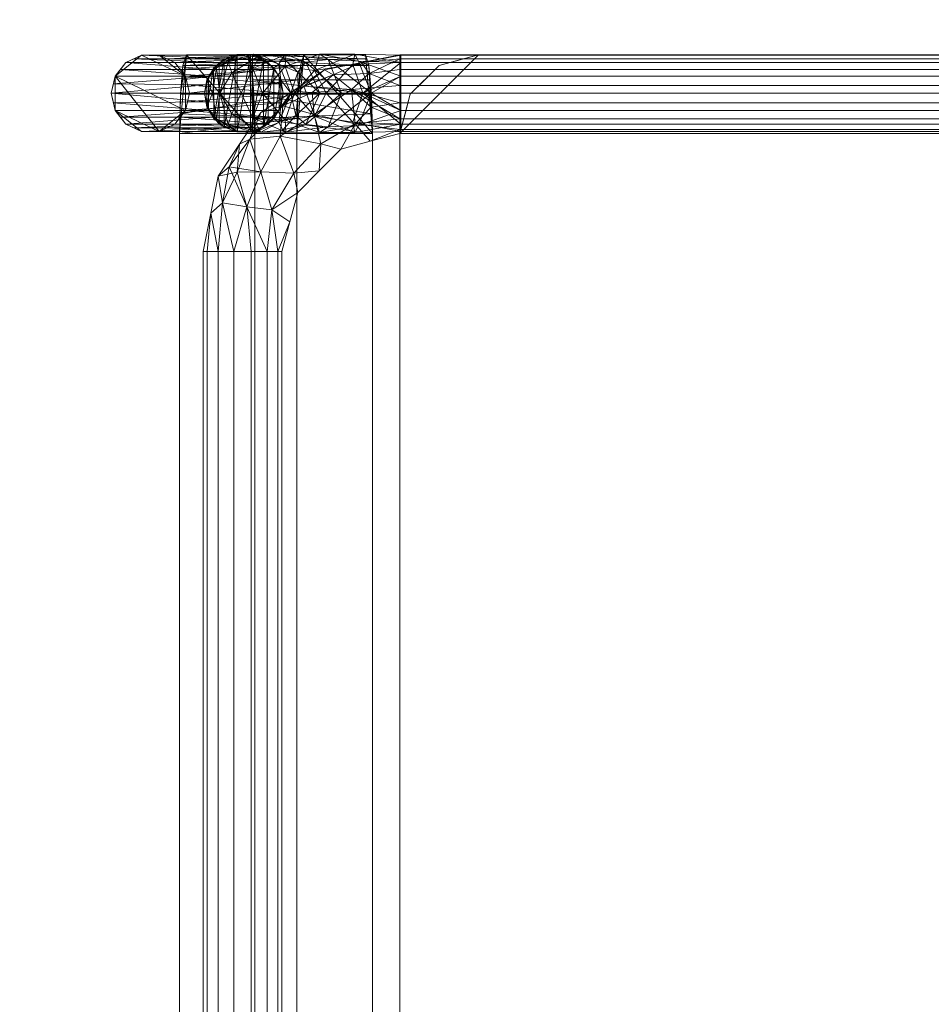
# Model space of a CAD drawing. Header units: inches. Extents: x -774 to 289, y -440 to 407.
# Tile 592 of 656: x 73 to 84, y 193 to 206. Entities that reach past the tile are written whole.
import ezdxf

# ---------------------------------------------------------------- set-up
doc = ezdxf.new("R2010")
doc.units = ezdxf.units.IN
doc.header["$MEASUREMENT"] = 0
for name, color, linetype, lineweight in [('A-FLOR', 192, 'Continuous', 13), ('A-ROOF', 132, 'Continuous', 13), ('I-FURN', 30, 'Continuous', 9)]:
    doc.layers.add(name, color=color, linetype=linetype, lineweight=lineweight)

# ---------------------------------------------------------------- blocks, each defined once
blk = doc.blocks.new('Chair-Breuer - Chair-Breuer-315749-_3D_')
at = {"layer": 'I-FURN'}
mesh = blk.add_polyface(dxfattribs=at)
corners = [(7.5, 9.5, 18), (-7.5, 9.5, 18), (-8, 9.366, 18), (-8.366, 9, 18), (-8.5, 8.5, 18), (-8.5, -5, 18), (-8.366, -5.5, 18), (-8, -5.866, 18), (-7.5, -6, 18), (7.5, -6, 18), (8, -5.866, 18), (8.366, -5.5, 18), (8.5, -5, 18), (8.5, 8.5, 18), (8.366, 9, 18), (8, 9.366, 18)]
mesh.append_faces([[corners[k] for k in face] for face in [(0, 13, 14, 15), (4, 1, 2, 3)]], dxfattribs={"vtx0": -1})
mesh.append_faces([[corners[k] for k in face] for face in [(13, 0, 9, 12)]], dxfattribs={"vtx0": -1, "vtx1": -1, "vtx2": -1})
mesh.append_faces([[corners[k] for k in face] for face in [(9, 0, 1, 8)]], dxfattribs={"vtx0": -1, "vtx2": -1})
mesh.append_faces([[corners[k] for k in face] for face in [(1, 4, 5, 8)]], dxfattribs={"vtx0": -1, "vtx2": -1, "vtx3": -1})
mesh.append_faces([[corners[k] for k in face] for face in [(11, 12, 9, 10)]], dxfattribs={"vtx1": -1})
mesh.append_faces([[corners[k] for k in face] for face in [(6, 7, 8, 5)]], dxfattribs={"vtx2": -1})
mesh = blk.add_polyface(dxfattribs=at)
corners = [(7.5, 9.5, 16.5), (8, 9.366, 16.5), (8.366, 9, 16.5), (8.5, 8.5, 16.5), (8.5, -5, 16.5), (8.366, -5.5, 16.5), (8, -5.866, 16.5), (7.5, -6, 16.5), (-7.5, -6, 16.5), (-8, -5.866, 16.5), (-8.366, -5.5, 16.5), (-8.5, -5, 16.5), (-8.5, 8.5, 16.5), (-8.366, 9, 16.5), (-8, 9.366, 16.5), (-7.5, 9.5, 16.5)]
mesh.append_faces([[corners[k] for k in face] for face in [(7, 0, 3, 4)]], dxfattribs={"vtx0": -1, "vtx1": -1, "vtx3": -1})
mesh.append_faces([[corners[k] for k in face] for face in [(11, 12, 15, 8)]], dxfattribs={"vtx1": -1, "vtx2": -1, "vtx3": -1})
mesh.append_faces([[corners[k] for k in face] for face in [(7, 8, 15, 0)]], dxfattribs={"vtx1": -1, "vtx3": -1})
mesh.append_faces([[corners[k] for k in face] for face in [(9, 10, 11, 8), (5, 6, 7, 4)]], dxfattribs={"vtx2": -1})
mesh.append_faces([[corners[k] for k in face] for face in [(12, 13, 14, 15), (0, 1, 2, 3)]], dxfattribs={"vtx3": -1})
mesh = blk.add_polyface(dxfattribs=at)
corners = [(-8.5, -5, 18), (-8.5, 8.5, 18), (-8.5, 8.5, 16.5), (-8.5, -5, 16.5)]
mesh.append_faces([[corners[k] for k in face] for face in [(3, 0, 1, 2)]])
mesh = blk.add_polyface(dxfattribs=at)
corners = [(-7.5, 7.015, 0.5), (-7.55, 7.015, 0.717), (-7.688, 7.015, 0.891), (-7.889, 7.015, 0.987), (-8.111, 7.015, 0.987), (-8.312, 7.015, 0.891), (-8.45, 7.015, 0.717), (-8.5, 7.015, 0.5), (-8.5, -6, 0.5), (-8.45, -6, 0.717), (-8.312, -6, 0.891), (-8.111, -6, 0.987), (-7.889, -6, 0.987), (-7.688, -6, 0.891), (-7.55, -6, 0.717), (-7.5, -6, 0.5)]
mesh.append_faces([[corners[k] for k in face] for face in [(8, 9, 6, 7)]], dxfattribs={"vtx1": -1})
mesh.append_faces([[corners[k] for k in face] for face in [(10, 11, 4, 5), (9, 10, 5, 6), (3, 4, 11, 12), (12, 13, 2, 3), (13, 14, 1, 2)]], dxfattribs={"vtx1": -1, "vtx3": -1})
mesh.append_faces([[corners[k] for k in face] for face in [(14, 15, 0, 1)]], dxfattribs={"vtx3": -1})
mesh = blk.add_polyface(dxfattribs=at)
corners = [(-8.5, 7.015, 0.5), (-8.45, 7.015, 0.283), (-8.312, 7.015, 0.109), (-8.111, 7.015, 0.012), (-7.889, 7.015, 0.012), (-7.688, 7.015, 0.109), (-7.55, 7.015, 0.283), (-7.5, 7.015, 0.5), (-7.5, -6, 0.5), (-7.55, -6, 0.283), (-7.688, -6, 0.109), (-7.889, -6, 0.012), (-8.111, -6, 0.012), (-8.312, -6, 0.109), (-8.45, -6, 0.283), (-8.5, -6, 0.5)]
mesh.append_faces([[corners[k] for k in face] for face in [(5, 10, 11, 4)]], dxfattribs={"vtx0": -1, "vtx2": -1})
mesh.append_faces([[corners[k] for k in face] for face in [(8, 9, 6, 7)]], dxfattribs={"vtx1": -1})
mesh.append_faces([[corners[k] for k in face] for face in [(9, 10, 5, 6), (3, 4, 11, 12), (12, 13, 2, 3), (13, 14, 1, 2)]], dxfattribs={"vtx1": -1, "vtx3": -1})
mesh.append_faces([[corners[k] for k in face] for face in [(14, 15, 0, 1)]], dxfattribs={"vtx3": -1})
mesh = blk.add_polyface(dxfattribs=at)
corners = [(-8.011, 7.015, 16.5), (-8.228, 7.015, 16.45), (-8.402, 7.015, 16.312), (-8.498, 7.015, 16.111), (-8.498, 7.015, 15.889), (-8.402, 7.015, 15.688), (-8.228, 7.015, 15.55), (-8.011, 7.015, 15.5), (-8.011, -5.985, 15.5), (-8.228, -5.985, 15.55), (-8.402, -5.985, 15.688), (-8.498, -5.985, 15.889), (-8.498, -5.985, 16.111), (-8.402, -5.985, 16.312), (-8.228, -5.985, 16.45), (-8.011, -5.985, 16.5)]
mesh.append_faces([[corners[k] for k in face] for face in [(8, 9, 6, 7)]], dxfattribs={"vtx1": -1})
mesh.append_faces([[corners[k] for k in face] for face in [(10, 11, 4, 5), (9, 10, 5, 6), (3, 4, 11, 12), (12, 13, 2, 3), (13, 14, 1, 2)]], dxfattribs={"vtx1": -1, "vtx3": -1})
mesh.append_faces([[corners[k] for k in face] for face in [(14, 15, 0, 1)]], dxfattribs={"vtx3": -1})
mesh = blk.add_polyface(dxfattribs=at)
corners = [(-8.011, 7.015, 15.5), (-7.794, 7.015, 15.55), (-7.62, 7.015, 15.688), (-7.524, 7.015, 15.889), (-7.524, 7.015, 16.111), (-7.62, 7.015, 16.312), (-7.794, 7.015, 16.45), (-8.011, 7.015, 16.5), (-8.011, -5.985, 16.5), (-7.794, -5.985, 16.45), (-7.62, -5.985, 16.312), (-7.524, -5.985, 16.111), (-7.524, -5.985, 15.889), (-7.62, -5.985, 15.688), (-7.794, -5.985, 15.55), (-8.011, -5.985, 15.5)]
mesh.append_faces([[corners[k] for k in face] for face in [(8, 9, 6, 7)]], dxfattribs={"vtx1": -1})
mesh.append_faces([[corners[k] for k in face] for face in [(9, 10, 5, 6), (10, 11, 4, 5), (3, 4, 11, 12), (12, 13, 2, 3), (13, 14, 1, 2)]], dxfattribs={"vtx1": -1, "vtx3": -1})
mesh.append_faces([[corners[k] for k in face] for face in [(14, 15, 0, 1)]], dxfattribs={"vtx3": -1})
mesh = blk.add_polyface(dxfattribs=at)
corners = [(-7.5, -6, 18), (-8, -5.866, 18), (-8.366, -5.5, 18), (-8.5, -5, 18), (-8.5, -5, 16.5), (-8.366, -5.5, 16.5), (-8, -5.866, 16.5), (-7.5, -6, 16.5), (-8.448, -5.192, 16.5), (-8.433, -5.25, 18), (-8.183, -5.683, 18), (-8.183, -5.683, 16.5), (-7.692, -5.948, 18), (-7.75, -5.933, 16.5)]
mesh.append_faces([[corners[k] for k in face] for face in [(5, 9, 8), (1, 13, 12), (3, 8, 9), (13, 1, 6)]], dxfattribs={"vtx0": -1, "vtx1": -1})
mesh.append_faces([[corners[k] for k in face] for face in [(6, 1, 10, 11), (12, 13, 7), (2, 5, 11, 10)]], dxfattribs={"vtx0": -1, "vtx2": -1})
mesh.append_faces([[corners[k] for k in face] for face in [(2, 9, 5)]], dxfattribs={"vtx1": -1, "vtx2": -1})
mesh.append_faces([[corners[k] for k in face] for face in [(3, 4, 8), (7, 0, 12)]], dxfattribs={"vtx2": -1})
mesh = blk.add_polyface(dxfattribs=at)
corners = [(-8.011, -7.484, 18.022), (-8.011, -7.291, 17.263), (-8.011, -6.741, 16.705), (-8.011, -5.985, 16.5), (-8.228, -5.985, 16.45), (-8.402, -5.985, 16.312), (-8.498, -5.985, 16.111), (-8.498, -5.985, 15.889), (-8.402, -5.985, 15.688), (-8.228, -5.985, 15.55), (-8.011, -5.985, 15.5), (-8.011, -6.936, 15.688), (-8.011, -7.745, 16.225), (-8.011, -8.288, 17.028), (-8.011, -8.484, 17.978), (-8.182, -8.454, 17.979), (-8.332, -8.368, 17.983), (-8.444, -8.234, 17.989), (-8.503, -8.071, 17.996), (-8.503, -7.898, 18.004), (-8.444, -7.735, 18.011), (-8.333, -7.602, 18.017), (-8.182, -7.515, 18.021), (-8.011, -6.472, 15.596), (-8.011, -8.384, 17.492), (-8.505, -7.766, 16.934), (-8.509, -7.02, 16.239), (-8.41, -8.183, 17.321), (-8.382, -7.54, 17.404), (-8.508, -7.862, 17.499), (-8.379, -6.598, 15.743), (-8.421, -6.525, 16.374), (-8.334, -8.333, 17.603), (-8.407, -7.195, 16.813), (-8.011, -7.34, 15.956), (-8.351, -7.458, 16.148), (-8.325, -7.869, 16.532), (-8.505, -7.45, 16.526), (-8.011, -8.016, 16.626), (-8.273, -8.137, 16.882), (-8.51, -6.573, 16.052), (-8.302, -7.084, 15.859), (-8.011, -7.388, 17.642), (-8.011, -6.363, 16.602), (-8.466, -7.489, 17.026), (-8.28, -7.296, 17.121), (-8.011, -7.016, 16.984), (-8.439, -6.913, 16.526)]
mesh.append_faces([[corners[k] for k in face] for face in [(42, 22, 0)]], dxfattribs={"vtx0": -1})
mesh.append_faces([[corners[k] for k in face] for face in [(11, 30, 23), (17, 32, 16), (34, 41, 11), (12, 35, 34), (22, 28, 21), (24, 32, 13), (13, 39, 38), (1, 45, 42)]], dxfattribs={"vtx0": -1, "vtx1": -1})
mesh.append_faces([[corners[k] for k in face] for face in [(44, 45, 33), (23, 30, 8), (26, 40, 41), (13, 32, 27), (40, 7, 30), (29, 21, 28), (28, 44, 25), (47, 43, 31), (47, 31, 26), (40, 26, 31), (15, 32, 24), (18, 27, 32), (28, 42, 45), (39, 25, 36), (22, 42, 28), (25, 27, 29), (33, 47, 37), (25, 29, 28), (37, 36, 25), (18, 29, 27), (43, 4, 31), (34, 35, 41), (36, 35, 12), (37, 26, 35), (46, 33, 45), (39, 13, 27), (38, 39, 36), (36, 37, 35), (37, 25, 44), (25, 39, 27), (40, 31, 5), (41, 40, 30), (26, 41, 35), (11, 41, 30), (37, 44, 33), (28, 45, 44), (37, 47, 26), (2, 47, 33)]], dxfattribs={"vtx0": -1, "vtx1": -1, "vtx2": -1})
mesh.append_faces([[corners[k] for k in face] for face in [(47, 2, 43), (30, 7, 8), (29, 18, 19), (40, 5, 6), (40, 6, 7), (31, 4, 5), (32, 15, 16), (36, 12, 38), (45, 1, 46)]], dxfattribs={"vtx0": -1, "vtx2": -1})
mesh.append_faces([[corners[k] for k in face] for face in [(14, 15, 24), (3, 4, 43)]], dxfattribs={"vtx1": -1})
mesh.append_faces([[corners[k] for k in face] for face in [(8, 9, 23), (20, 21, 29), (17, 18, 32), (19, 20, 29), (46, 2, 33)]], dxfattribs={"vtx1": -1, "vtx2": -1})
mesh.append_faces([[corners[k] for k in face] for face in [(9, 10, 23)]], dxfattribs={"vtx2": -1})
mesh = blk.add_polyface(dxfattribs=at)
corners = [(-6, -7.5, 0.5), (-6.75, -7.299, 0.5), (-7.299, -6.75, 0.5), (-7.5, -6, 0.5), (-7.55, -6, 0.717), (-7.688, -6, 0.891), (-7.889, -6, 0.987), (-8.111, -6, 0.987), (-8.312, -6, 0.891), (-8.45, -6, 0.717), (-8.5, -6, 0.5), (-8.31, -6.957, 0.5), (-7.768, -7.768, 0.5), (-6.957, -8.31, 0.5), (-6, -8.5, 0.5), (-6, -8.45, 0.717), (-6, -8.312, 0.891), (-6, -8.111, 0.987), (-6, -7.889, 0.987), (-6, -7.688, 0.891), (-6, -7.55, 0.717), (-8.403, -6.487, 0.5), (-6.487, -8.403, 0.5), (-7.743, -7.09, 0.997), (-7.012, -7.766, 0.998), (-8.058, -6.613, 0.977), (-7.623, -6.566, 0.913), (-6.616, -8.256, 0.868), (-6.53, -7.626, 0.907), (-8.263, -6.39, 0.903), (-8.247, -6.846, 0.798), (-8.039, -7.362, 0.5), (-7.852, -7.489, 0.829), (-6.994, -7.346, 0.879), (-7.426, -7.907, 0.823), (-7.464, -7.521, 0.987), (-7.369, -7.003, 0.898), (-6.565, -7.948, 0.999), (-7.362, -8.039, 0.5), (-7.4, -6.375, 0.5), (-6.375, -7.4, 0.5), (-8.02, -7.113, 0.895), (-7.025, -7.025, 0.5), (-7.074, -8.171, 0.768)]
mesh.append_faces([[corners[k] for k in face] for face in [(40, 20, 0)]], dxfattribs={"vtx0": -1})
mesh.append_faces([[corners[k] for k in face] for face in [(9, 29, 8), (16, 22, 15), (5, 26, 4), (19, 37, 18)]], dxfattribs={"vtx0": -1, "vtx1": -1})
mesh.append_faces([[corners[k] for k in face] for face in [(39, 4, 26), (21, 30, 29), (7, 29, 25), (9, 21, 29), (25, 23, 26), (35, 23, 32), (25, 26, 5), (28, 1, 33), (34, 24, 35), (31, 32, 41), (25, 30, 41), (19, 28, 37), (36, 26, 23), (27, 22, 16), (43, 37, 24), (43, 24, 34), (24, 28, 33), (30, 25, 29), (24, 37, 28), (32, 12, 34), (20, 40, 28), (41, 32, 23), (33, 36, 35), (27, 43, 13), (34, 35, 32), (33, 35, 24), (35, 36, 23), (33, 42, 36), (17, 37, 27), (2, 26, 36), (25, 41, 23), (31, 41, 30), (43, 27, 37), (38, 43, 34)]], dxfattribs={"vtx0": -1, "vtx1": -1, "vtx2": -1})
mesh.append_faces([[corners[k] for k in face] for face in [(29, 7, 8), (26, 2, 39), (25, 5, 6), (27, 16, 17), (37, 17, 18), (28, 19, 20), (30, 21, 11), (30, 11, 31), (34, 12, 38), (43, 38, 13), (33, 1, 42)]], dxfattribs={"vtx0": -1, "vtx2": -1})
mesh.append_faces([[corners[k] for k in face] for face in [(14, 15, 22), (3, 4, 39)]], dxfattribs={"vtx1": -1})
mesh.append_faces([[corners[k] for k in face] for face in [(31, 12, 32), (6, 7, 25), (13, 22, 27), (40, 1, 28), (42, 2, 36)]], dxfattribs={"vtx1": -1, "vtx2": -1})
mesh.append_faces([[corners[k] for k in face] for face in [(9, 10, 21)]], dxfattribs={"vtx2": -1})
mesh = blk.add_polyface(dxfattribs=at)
corners = [(-6, -8.5, 0.5), (-6.957, -8.31, 0.5), (-7.768, -7.768, 0.5), (-8.31, -6.957, 0.5), (-8.5, -6, 0.5), (-8.45, -6, 0.283), (-8.312, -6, 0.109), (-8.111, -6, 0.012), (-7.889, -6, 0.012), (-7.688, -6, 0.109), (-7.55, -6, 0.283), (-7.5, -6, 0.5), (-7.299, -6.75, 0.5), (-6.75, -7.299, 0.5), (-6, -7.5, 0.5), (-6, -7.55, 0.283), (-6, -7.688, 0.109), (-6, -7.889, 0.012), (-6, -8.111, 0.012), (-6, -8.312, 0.109), (-6, -8.45, 0.283), (-6.487, -8.403, 0.5), (-8.403, -6.487, 0.5), (-7.743, -7.09, 0.003), (-7.012, -7.766, 0.001), (-8.058, -6.613, 0.022), (-7.623, -6.566, 0.087), (-6.616, -8.256, 0.131), (-6.53, -7.626, 0.092), (-8.263, -6.39, 0.097), (-7.834, -6.364, 0.017), (-8.247, -6.846, 0.201), (-8.039, -7.362, 0.5), (-7.852, -7.489, 0.17), (-6.994, -7.346, 0.121), (-7.426, -7.907, 0.176), (-7.464, -7.521, 0.012), (-7.369, -7.003, 0.101), (-6.565, -7.948, 0.001), (-7.362, -8.039, 0.5), (-7.4, -6.375, 0.5), (-6.375, -7.4, 0.5), (-8.101, -7.219, 0.242), (-7.025, -7.025, 0.5), (-7.008, -8.069, 0.101)]
mesh.append_faces([[corners[k] for k in face] for face in [(8, 25, 7), (32, 33, 2), (3, 42, 32), (1, 27, 21), (22, 31, 3), (16, 28, 15), (18, 38, 17), (43, 37, 12)]], dxfattribs={"vtx0": -1, "vtx1": -1})
mesh.append_faces([[corners[k] for k in face] for face in [(37, 43, 34), (5, 29, 22), (25, 26, 23), (33, 35, 2), (26, 25, 30), (25, 29, 7), (30, 9, 26), (34, 28, 24), (41, 15, 28), (42, 23, 33), (24, 28, 38), (44, 38, 27), (38, 18, 27), (35, 33, 36), (19, 21, 27), (38, 44, 24), (29, 25, 31), (22, 29, 31), (23, 42, 25), (42, 33, 32), (25, 8, 30), (3, 31, 42), (36, 33, 23), (36, 34, 24), (37, 23, 26), (44, 35, 24), (44, 39, 35), (36, 23, 37), (35, 36, 24), (37, 26, 12), (36, 37, 34), (16, 38, 28), (10, 40, 26), (13, 28, 34), (42, 31, 25), (1, 44, 27)]], dxfattribs={"vtx0": -1, "vtx1": -1, "vtx2": -1})
mesh.append_faces([[corners[k] for k in face] for face in [(29, 5, 6), (30, 8, 9), (28, 13, 41), (26, 9, 10), (21, 19, 20)]], dxfattribs={"vtx0": -1, "vtx2": -1})
mesh.append_faces([[corners[k] for k in face] for face in [(4, 5, 22), (14, 15, 41)]], dxfattribs={"vtx1": -1})
mesh.append_faces([[corners[k] for k in face] for face in [(40, 12, 26), (6, 7, 29), (16, 17, 38), (18, 19, 27), (1, 39, 44), (39, 2, 35), (43, 13, 34)]], dxfattribs={"vtx1": -1, "vtx2": -1})
mesh.append_faces([[corners[k] for k in face] for face in [(10, 11, 40), (20, 0, 21)]], dxfattribs={"vtx2": -1})
mesh = blk.add_polyface(dxfattribs=at)
corners = [(-8.011, -8.484, 17.978), (-8.011, -8.288, 17.028), (-8.011, -7.745, 16.225), (-8.011, -6.936, 15.688), (-8.011, -5.985, 15.5), (-7.794, -5.985, 15.55), (-7.62, -5.985, 15.688), (-7.524, -5.985, 15.889), (-7.524, -5.985, 16.111), (-7.62, -5.985, 16.312), (-7.794, -5.985, 16.45), (-8.011, -5.985, 16.5), (-8.011, -6.741, 16.705), (-8.011, -7.291, 17.263), (-8.011, -7.484, 18.022), (-7.84, -7.515, 18.021), (-7.69, -7.601, 18.017), (-7.578, -7.735, 18.011), (-7.519, -7.898, 18.004), (-7.519, -8.071, 17.996), (-7.578, -8.234, 17.989), (-7.689, -8.367, 17.983), (-7.84, -8.454, 17.979), (-8.011, -8.384, 17.492), (-8.011, -6.472, 15.596), (-7.517, -7.766, 16.934), (-7.513, -7.02, 16.239), (-7.612, -8.183, 17.321), (-7.64, -7.539, 17.404), (-7.514, -7.862, 17.499), (-7.643, -6.598, 15.743), (-7.601, -6.525, 16.374), (-7.688, -8.333, 17.603), (-7.615, -7.195, 16.813), (-8.011, -7.34, 15.956), (-7.671, -7.458, 16.148), (-7.697, -7.869, 16.532), (-7.517, -7.45, 16.526), (-8.011, -8.016, 16.626), (-7.748, -8.137, 16.882), (-7.512, -6.573, 16.052), (-7.72, -7.084, 15.859), (-8.011, -7.388, 17.642), (-8.011, -6.363, 16.602), (-7.727, -7.322, 17.143), (-8.011, -7.016, 16.984), (-7.548, -7.487, 16.987), (-7.583, -6.913, 16.526)]
mesh.append_faces([[corners[k] for k in face] for face in [(6, 24, 5), (22, 32, 21), (34, 35, 2), (12, 47, 43), (19, 29, 18), (1, 32, 23), (3, 41, 34), (45, 33, 12)]], dxfattribs={"vtx0": -1, "vtx1": -1})
mesh.append_faces([[corners[k] for k in face] for face in [(12, 33, 47), (31, 26, 40), (33, 45, 44), (6, 30, 24), (40, 9, 31), (25, 39, 36), (44, 46, 33), (34, 41, 35), (35, 37, 36), (28, 42, 15), (25, 29, 27), (2, 35, 36), (47, 26, 31), (27, 29, 19), (26, 37, 35), (27, 19, 32), (35, 41, 26), (32, 1, 27), (23, 32, 22), (28, 29, 25), (33, 46, 37), (28, 16, 29), (30, 41, 3), (39, 25, 27), (39, 38, 36), (37, 26, 47), (36, 37, 25), (1, 39, 27), (41, 40, 26), (40, 30, 7), (41, 30, 40), (44, 42, 28), (10, 43, 31), (46, 28, 25), (28, 46, 44), (37, 46, 25), (47, 31, 43), (37, 47, 33)]], dxfattribs={"vtx0": -1, "vtx1": -1, "vtx2": -1})
mesh.append_faces([[corners[k] for k in face] for face in [(28, 15, 16), (40, 7, 8), (40, 8, 9), (30, 6, 7), (29, 16, 17), (29, 17, 18), (32, 20, 21), (39, 1, 38)]], dxfattribs={"vtx0": -1, "vtx2": -1})
mesh.append_faces([[corners[k] for k in face] for face in [(9, 10, 31), (3, 24, 30), (13, 42, 44), (19, 20, 32), (38, 2, 36), (45, 13, 44)]], dxfattribs={"vtx1": -1, "vtx2": -1})
mesh.append_faces([[corners[k] for k in face] for face in [(10, 11, 43), (24, 4, 5), (22, 0, 23), (42, 14, 15)]], dxfattribs={"vtx2": -1})
mesh = blk.add_polyface(dxfattribs=at)
corners = [(7.5, -6, 18), (-7.5, -6, 18), (-7.5, -6, 16.5), (7.5, -6, 16.5)]
mesh.append_faces([[corners[k] for k in face] for face in [(3, 0, 1, 2)]])
mesh = blk.add_polyface(dxfattribs=at)
corners = [(-7.5, -7.308, 31.751), (7.5, -7.308, 31.751), (8, -7.296, 31.617), (8.366, -7.264, 31.253), (8.5, -7.221, 30.755), (8.5, -6.436, 21.789), (8.366, -6.393, 21.291), (8, -6.361, 20.926), (7.5, -6.349, 20.793), (-7.5, -6.349, 20.793), (-8, -6.361, 20.926), (-8.366, -6.393, 21.291), (-8.5, -6.436, 21.789), (-8.5, -7.221, 30.755), (-8.366, -7.264, 31.253), (-8, -7.296, 31.617)]
mesh.append_faces([[corners[k] for k in face] for face in [(13, 0, 9), (8, 1, 5)]], dxfattribs={"vtx0": -1, "vtx1": -1, "vtx2": -1})
mesh.append_faces([[corners[k] for k in face] for face in [(9, 0, 1, 8), (1, 4, 5)]], dxfattribs={"vtx0": -1, "vtx2": -1})
mesh.append_faces([[corners[k] for k in face] for face in [(3, 4, 2)]], dxfattribs={"vtx1": -1})
mesh.append_faces([[corners[k] for k in face] for face in [(15, 0, 13), (11, 12, 9), (12, 13, 9), (1, 2, 4), (7, 8, 5)]], dxfattribs={"vtx1": -1, "vtx2": -1})
mesh.append_faces([[corners[k] for k in face] for face in [(13, 14, 15), (9, 10, 11), (5, 6, 7)]], dxfattribs={"vtx2": -1})
mesh = blk.add_polyface(dxfattribs=at)
corners = [(-8.5, -6.436, 21.789), (-8.366, -6.393, 21.291), (-8, -6.361, 20.926), (-7.5, -6.349, 20.793), (-7.5, -7.843, 20.662), (-8, -7.855, 20.795), (-8.366, -7.887, 21.16), (-8.5, -7.931, 21.658), (-7.692, -7.848, 20.713), (-7.75, -6.355, 20.859), (-8.183, -6.377, 21.108), (-8.183, -7.871, 20.978), (-8.448, -6.42, 21.597), (-8.433, -7.909, 21.409)]
mesh.append_faces([[corners[k] for k in face] for face in [(9, 5, 2), (5, 9, 8), (1, 13, 12), (2, 11, 10), (13, 1, 6)]], dxfattribs={"vtx0": -1, "vtx1": -1})
mesh.append_faces([[corners[k] for k in face] for face in [(8, 9, 3), (10, 11, 6, 1), (12, 13, 7)]], dxfattribs={"vtx0": -1, "vtx2": -1})
mesh.append_faces([[corners[k] for k in face] for face in [(5, 11, 2)]], dxfattribs={"vtx1": -1, "vtx2": -1})
mesh.append_faces([[corners[k] for k in face] for face in [(3, 4, 8), (7, 0, 12)]], dxfattribs={"vtx2": -1})
mesh = blk.add_polyface(dxfattribs=at)
corners = [(-7.5, -6.349, 20.793), (7.5, -6.349, 20.793), (7.5, -7.843, 20.662), (-7.5, -7.843, 20.662)]
mesh.append_faces([[corners[k] for k in face] for face in [(3, 0, 1, 2)]])
mesh = blk.add_polyface(dxfattribs=at)
corners = [(-8.5, -7.221, 30.755), (-8.5, -6.436, 21.789), (-8.5, -7.931, 21.658), (-8.5, -8.715, 30.624)]
mesh.append_faces([[corners[k] for k in face] for face in [(3, 0, 1, 2)]])
mesh = blk.add_polyface(dxfattribs=at)
corners = [(-7.5, -7.308, 31.751), (-8, -7.296, 31.617), (-8.366, -7.264, 31.253), (-8.5, -7.221, 30.755), (-8.5, -8.715, 30.624), (-8.366, -8.759, 31.122), (-8, -8.79, 31.487), (-7.5, -8.802, 31.62), (-8.448, -8.732, 30.816), (-8.433, -7.242, 31.004), (-8.183, -7.28, 31.435), (-8.183, -8.775, 31.304), (-7.692, -7.303, 31.699), (-7.75, -8.796, 31.553)]
mesh.append_faces([[corners[k] for k in face] for face in [(5, 9, 8), (1, 13, 12), (3, 8, 9), (13, 1, 6)]], dxfattribs={"vtx0": -1, "vtx1": -1})
mesh.append_faces([[corners[k] for k in face] for face in [(6, 1, 10), (12, 13, 7)]], dxfattribs={"vtx0": -1, "vtx2": -1})
mesh.append_faces([[corners[k] for k in face] for face in [(2, 9, 5), (5, 11, 2)]], dxfattribs={"vtx1": -1, "vtx2": -1})
mesh.append_faces([[corners[k] for k in face] for face in [(11, 6, 10, 2)]], dxfattribs={"vtx1": -1, "vtx3": -1})
mesh.append_faces([[corners[k] for k in face] for face in [(3, 4, 8), (7, 0, 12)]], dxfattribs={"vtx2": -1})
mesh = blk.add_polyface(dxfattribs=at)
corners = [(7.5, -7.308, 31.751), (-7.5, -7.308, 31.751), (-7.5, -8.802, 31.62), (7.5, -8.802, 31.62)]
mesh.append_faces([[corners[k] for k in face] for face in [(0, 1, 2, 3)]])
mesh = blk.add_polyface(dxfattribs=at)
corners = [(-8.011, -8.484, 17.978), (-7.84, -8.454, 17.979), (-7.689, -8.367, 17.983), (-7.578, -8.234, 17.989), (-7.519, -8.071, 17.996), (-7.519, -7.898, 18.004), (-7.578, -7.735, 18.011), (-7.69, -7.601, 18.017), (-7.84, -7.515, 18.021), (-8.011, -7.484, 18.022), (-8.182, -7.515, 18.021), (-8.333, -7.602, 18.017), (-8.444, -7.735, 18.011), (-8.503, -7.898, 18.004), (-8.503, -8.071, 17.996), (-8.444, -8.234, 17.989), (-8.332, -8.368, 17.983), (-8.182, -8.454, 17.979)]
mesh.append_faces([[corners[k] for k in face] for face in [(1, 17, 0)]], dxfattribs={"vtx0": -1})
mesh.append_faces([[corners[k] for k in face] for face in [(17, 1, 16), (4, 14, 3), (14, 4, 13)]], dxfattribs={"vtx0": -1, "vtx1": -1})
mesh.append_faces([[corners[k] for k in face] for face in [(7, 10, 11), (6, 11, 12), (5, 12, 13), (11, 6, 7), (12, 5, 6), (13, 4, 5), (3, 14, 15), (16, 1, 2)]], dxfattribs={"vtx0": -1, "vtx2": -1})
mesh.append_faces([[corners[k] for k in face] for face in [(9, 10, 8)]], dxfattribs={"vtx1": -1})
mesh.append_faces([[corners[k] for k in face] for face in [(7, 8, 10), (15, 16, 2), (2, 3, 15)]], dxfattribs={"vtx1": -1, "vtx2": -1})
mesh = blk.add_polyface(dxfattribs=at)
corners = [(-8.011, -8.485, 17.978), (-8.228, -8.435, 17.98), (-8.402, -8.296, 17.986), (-8.498, -8.096, 17.995), (-8.498, -7.873, 18.005), (-8.402, -7.673, 18.014), (-8.228, -7.534, 18.02), (-8.011, -7.485, 18.022), (-7.794, -7.534, 18.02), (-7.62, -7.673, 18.014), (-7.524, -7.873, 18.005), (-7.524, -8.096, 17.995), (-7.62, -8.296, 17.986), (-7.794, -8.435, 17.98)]
mesh.append_faces([[corners[k] for k in face] for face in [(8, 6, 7), (1, 13, 0)]], dxfattribs={"vtx0": -1})
mesh.append_faces([[corners[k] for k in face] for face in [(10, 4, 5, 9), (12, 2, 3, 11)]], dxfattribs={"vtx0": -1, "vtx2": -1})
mesh.append_faces([[corners[k] for k in face] for face in [(5, 6, 8, 9), (3, 4, 10, 11), (1, 2, 12, 13)]], dxfattribs={"vtx1": -1, "vtx3": -1})
mesh = blk.add_polyface(dxfattribs=at)
corners = [(-8.011, -7.485, 18.022), (-8.228, -7.534, 18.02), (-8.402, -7.673, 18.014), (-8.498, -7.873, 18.005), (-8.498, -8.096, 17.995), (-8.402, -8.296, 17.986), (-8.228, -8.435, 17.98), (-8.011, -8.485, 17.978), (-8.011, -9.671, 31.544), (-8.228, -9.622, 31.548), (-8.402, -9.484, 31.56), (-8.498, -9.284, 31.578), (-8.498, -9.063, 31.597), (-8.402, -8.863, 31.615), (-8.228, -8.725, 31.627), (-8.011, -8.675, 31.631), (-8.132, -9.644, 31.546), (-8.119, -8.46, 17.979), (-8.315, -8.366, 17.983), (-8.315, -9.553, 31.554), (-8.45, -8.196, 17.991), (-8.45, -9.384, 31.569), (-8.498, -7.985, 18), (-8.498, -9.173, 31.588), (-8.45, -7.773, 18.009), (-8.45, -8.963, 31.606), (-8.315, -7.603, 18.017), (-8.315, -8.794, 31.621), (-8.132, -7.512, 18.021), (-8.119, -8.7, 31.629)]
mesh.append_faces([[corners[k] for k in face] for face in [(8, 17, 7), (0, 29, 15)]], dxfattribs={"vtx0": -1})
mesh.append_faces([[corners[k] for k in face] for face in [(1, 14, 28), (9, 6, 16), (11, 20, 21), (6, 19, 18), (2, 27, 26), (3, 25, 24), (14, 26, 27), (5, 21, 20)]], dxfattribs={"vtx0": -1, "vtx1": -1})
mesh.append_faces([[corners[k] for k in face] for face in [(10, 5, 18), (28, 14, 29), (11, 4, 20), (16, 6, 17), (18, 19, 10), (12, 3, 22, 23), (13, 2, 24), (14, 1, 26), (24, 25, 13), (23, 22, 4, 11)]], dxfattribs={"vtx0": -1, "vtx2": -1})
mesh.append_faces([[corners[k] for k in face] for face in [(8, 16, 17), (12, 25, 3), (0, 28, 29), (9, 19, 6), (10, 21, 5), (13, 27, 2)]], dxfattribs={"vtx1": -1, "vtx2": -1})
mesh = blk.add_polyface(dxfattribs=at)
corners = [(-8.011, -8.485, 17.978), (-7.794, -8.435, 17.98), (-7.62, -8.296, 17.986), (-7.524, -8.096, 17.995), (-7.524, -7.873, 18.005), (-7.62, -7.673, 18.014), (-7.794, -7.534, 18.02), (-8.011, -7.485, 18.022), (-8.011, -8.675, 31.631), (-7.794, -8.725, 31.627), (-7.62, -8.863, 31.615), (-7.524, -9.063, 31.597), (-7.524, -9.284, 31.578), (-7.62, -9.484, 31.56), (-7.794, -9.622, 31.548), (-8.011, -9.671, 31.544), (-7.89, -7.512, 18.021), (-7.902, -8.7, 31.629), (-7.707, -8.794, 31.621), (-7.707, -7.603, 18.017), (-7.572, -8.963, 31.606), (-7.572, -7.773, 18.009), (-7.524, -7.985, 18), (-7.524, -9.173, 31.588), (-7.572, -9.384, 31.569), (-7.572, -8.196, 17.991), (-7.707, -9.553, 31.554), (-7.707, -8.366, 17.983), (-7.89, -9.644, 31.546), (-7.902, -8.46, 17.979)]
mesh.append_faces([[corners[k] for k in face] for face in [(17, 7, 8)]], dxfattribs={"vtx0": -1})
mesh.append_faces([[corners[k] for k in face] for face in [(9, 16, 17), (28, 1, 14), (7, 17, 16), (1, 28, 29), (15, 29, 28)]], dxfattribs={"vtx0": -1, "vtx1": -1})
mesh.append_faces([[corners[k] for k in face] for face in [(9, 19, 6), (10, 21, 5), (21, 10, 20), (18, 5, 19), (20, 4, 21), (12, 25, 3), (27, 13, 26), (13, 27, 2), (25, 12, 24), (9, 6, 16), (24, 2, 25), (26, 1, 27), (19, 9, 18)]], dxfattribs={"vtx0": -1, "vtx2": -1})
mesh.append_faces([[corners[k] for k in face] for face in [(18, 10, 5), (20, 11, 4), (24, 13, 2), (26, 14, 1)]], dxfattribs={"vtx1": -1, "vtx2": -1})
mesh.append_faces([[corners[k] for k in face] for face in [(23, 12, 3, 22), (22, 4, 11, 23)]], dxfattribs={"vtx1": -1, "vtx3": -1})
mesh.append_faces([[corners[k] for k in face] for face in [(15, 0, 29)]], dxfattribs={"vtx2": -1})
mesh = blk.add_polyface(dxfattribs=at)
corners = [(-6, -7.5, 0.5), (-6, -7.55, 0.717), (-6, -7.688, 0.891), (-6, -7.889, 0.987), (-6, -8.111, 0.987), (-6, -8.312, 0.891), (-6, -8.45, 0.717), (-6, -8.5, 0.5), (6, -8.5, 0.5), (6, -8.45, 0.717), (6, -8.312, 0.891), (6, -8.111, 0.987), (6, -7.889, 0.987), (6, -7.688, 0.891), (6, -7.55, 0.717), (6, -7.5, 0.5)]
mesh.append_faces([[corners[k] for k in face] for face in [(10, 11, 4, 5), (9, 10, 5, 6), (3, 4, 11, 12), (12, 13, 2, 3), (13, 14, 1, 2)]], dxfattribs={"vtx1": -1, "vtx3": -1})
mesh.append_faces([[corners[k] for k in face] for face in [(7, 8, 9, 6)]], dxfattribs={"vtx2": -1})
mesh.append_faces([[corners[k] for k in face] for face in [(14, 15, 0, 1)]], dxfattribs={"vtx3": -1})
mesh = blk.add_polyface(dxfattribs=at)
corners = [(-6, -8.5, 0.5), (-6, -8.45, 0.283), (-6, -8.312, 0.109), (-6, -8.111, 0.012), (-6, -7.889, 0.012), (-6, -7.688, 0.109), (-6, -7.55, 0.283), (-6, -7.5, 0.5), (6, -7.5, 0.5), (6, -7.55, 0.283), (6, -7.688, 0.109), (6, -7.889, 0.012), (6, -8.111, 0.012), (6, -8.312, 0.109), (6, -8.45, 0.283), (6, -8.5, 0.5)]
mesh.append_faces([[corners[k] for k in face] for face in [(5, 10, 11, 4)]], dxfattribs={"vtx0": -1, "vtx2": -1})
mesh.append_faces([[corners[k] for k in face] for face in [(9, 10, 5, 6), (3, 4, 11, 12), (12, 13, 2, 3), (13, 14, 1, 2)]], dxfattribs={"vtx1": -1, "vtx3": -1})
mesh.append_faces([[corners[k] for k in face] for face in [(7, 8, 9, 6)]], dxfattribs={"vtx2": -1})
mesh.append_faces([[corners[k] for k in face] for face in [(14, 15, 0, 1)]], dxfattribs={"vtx3": -1})
mesh = blk.add_polyface(dxfattribs=at)
corners = [(-7.5, -8.802, 31.62), (-8, -8.79, 31.487), (-8.366, -8.759, 31.122), (-8.5, -8.715, 30.624), (-8.5, -7.931, 21.658), (-8.366, -7.887, 21.16), (-8, -7.855, 20.795), (-7.5, -7.843, 20.662), (7.5, -7.843, 20.662), (8, -7.855, 20.795), (8.366, -7.887, 21.16), (8.5, -7.931, 21.658), (8.5, -8.715, 30.624), (8.366, -8.759, 31.122), (8, -8.79, 31.487), (7.5, -8.802, 31.62)]
mesh.append_faces([[corners[k] for k in face] for face in [(12, 15, 11)]], dxfattribs={"vtx0": -1, "vtx1": -1})
mesh.append_faces([[corners[k] for k in face] for face in [(11, 15, 8), (0, 3, 7)]], dxfattribs={"vtx0": -1, "vtx1": -1, "vtx2": -1})
mesh.append_faces([[corners[k] for k in face] for face in [(7, 3, 4)]], dxfattribs={"vtx0": -1, "vtx2": -1})
mesh.append_faces([[corners[k] for k in face] for face in [(2, 3, 1), (6, 7, 5)]], dxfattribs={"vtx1": -1})
mesh.append_faces([[corners[k] for k in face] for face in [(14, 15, 12), (10, 11, 8), (0, 1, 3), (4, 5, 7)]], dxfattribs={"vtx1": -1, "vtx2": -1})
mesh.append_faces([[corners[k] for k in face] for face in [(7, 8, 15, 0)]], dxfattribs={"vtx1": -1, "vtx3": -1})
mesh.append_faces([[corners[k] for k in face] for face in [(12, 13, 14), (8, 9, 10)]], dxfattribs={"vtx2": -1})
mesh = blk.add_polyface(dxfattribs=at)
corners = [(-8.011, -9.671, 31.544), (-7.794, -9.622, 31.548), (-7.62, -9.484, 31.56), (-7.524, -9.284, 31.578), (-7.524, -9.063, 31.597), (-7.62, -8.863, 31.615), (-7.794, -8.725, 31.627), (-8.011, -8.675, 31.631), (-8.228, -8.725, 31.627), (-8.402, -8.863, 31.615), (-8.498, -9.063, 31.597), (-8.498, -9.284, 31.578), (-8.402, -9.484, 31.56), (-8.228, -9.622, 31.548)]
mesh.append_faces([[corners[k] for k in face] for face in [(8, 6, 7), (3, 1, 2), (1, 13, 0)]], dxfattribs={"vtx0": -1})
mesh.append_faces([[corners[k] for k in face] for face in [(11, 13, 8), (8, 13, 6), (1, 4, 13), (6, 13, 4)]], dxfattribs={"vtx0": -1, "vtx1": -1, "vtx2": -1})
mesh.append_faces([[corners[k] for k in face] for face in [(8, 10, 11), (1, 3, 4)]], dxfattribs={"vtx0": -1, "vtx2": -1})
mesh.append_faces([[corners[k] for k in face] for face in [(9, 10, 8), (5, 6, 4)]], dxfattribs={"vtx1": -1})
mesh.append_faces([[corners[k] for k in face] for face in [(11, 12, 13)]], dxfattribs={"vtx2": -1})

msp = doc.modelspace()

# ---------------------------------------------------------------- block references
at = {"layer": 'I-FURN', "rotation": 270.0000000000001}
msp.add_blockref('Chair-Breuer - Chair-Breuer-315749-_3D_', (83.445, 196.644, 120), dxfattribs=at)

# ---------------------------------------------------------------- meshes
at = {"layer": 'A-FLOR'}
mesh = msp.add_polyface(dxfattribs=at)
corners = [(135.445, 302.644, -12), (135.445, -125.356, -12), (-160.555, -125.356, -12), (-160.555, 302.644, -12)]
mesh.append_faces([[corners[k] for k in face] for face in [(2, 3, 0, 1)]])
mesh = msp.add_polyface(dxfattribs=at)
corners = [(135.445, 302.644), (-160.555, 302.644), (-160.555, -125.356), (135.445, -125.356)]
mesh.append_faces([[corners[k] for k in face] for face in [(2, 3, 0, 1)]])
mesh = msp.add_polyface(dxfattribs=at)
corners = [(127.445, 294.644, 109.25), (127.445, -117.356, 109.25), (-152.555, -117.356, 109.25), (-152.555, -13.356, 109.25), (-104.555, -13.356, 109.25), (-104.555, 173.644, 109.25), (-152.555, 173.644, 109.25), (-152.555, 294.644, 109.25)]
mesh.append_faces([[corners[k] for k in face] for face in [(4, 1, 2, 3)]], dxfattribs={"vtx0": -1})
mesh.append_faces([[corners[k] for k in face] for face in [(1, 4, 5)]], dxfattribs={"vtx0": -1, "vtx2": -1})
mesh.append_faces([[corners[k] for k in face] for face in [(5, 7, 0, 1)]], dxfattribs={"vtx0": -1, "vtx3": -1})
mesh.append_faces([[corners[k] for k in face] for face in [(6, 7, 5)]], dxfattribs={"vtx1": -1})
mesh = msp.add_polyface(dxfattribs=at)
corners = [(127.445, -117.356, 120), (127.445, 294.644, 120), (-152.555, 294.644, 120), (-152.555, 173.644, 120), (-104.555, 173.644, 120), (-104.555, -13.356, 120), (-152.555, -13.356, 120), (-152.555, -117.356, 120)]
mesh.append_faces([[corners[k] for k in face] for face in [(5, 0, 4)]], dxfattribs={"vtx0": -1, "vtx1": -1})
mesh.append_faces([[corners[k] for k in face] for face in [(7, 0, 5, 6)]], dxfattribs={"vtx1": -1})
mesh.append_faces([[corners[k] for k in face] for face in [(1, 2, 4, 0)]], dxfattribs={"vtx1": -1, "vtx2": -1})
mesh.append_faces([[corners[k] for k in face] for face in [(2, 3, 4)]], dxfattribs={"vtx2": -1})
at = {"layer": 'A-ROOF'}
mesh = msp.add_polyface(dxfattribs=at)
corners = [(-12.555, -137.356, 318.651), (69.914, -137.356, 277.416), (104.275, -137.356, 260.236), (104.275, 314.644, 260.236), (69.914, 314.644, 277.416), (-12.555, 314.644, 318.651)]
mesh.append_faces([[corners[k] for k in face] for face in [(5, 0, 1, 4)]], dxfattribs={"vtx2": -1})
mesh.append_faces([[corners[k] for k in face] for face in [(1, 2, 3, 4)]], dxfattribs={"vtx3": -1})
mesh = msp.add_polyface(dxfattribs=at)
corners = [(-12.555, -137.356, 305.234), (-12.555, 314.644, 305.234), (69.914, 314.644, 264), (94.828, 314.644, 251.543), (94.828, -137.356, 251.543), (69.914, -137.356, 264)]
mesh.append_faces([[corners[k] for k in face] for face in [(3, 4, 5, 2)]], dxfattribs={"vtx2": -1})
mesh.append_faces([[corners[k] for k in face] for face in [(5, 0, 1, 2)]], dxfattribs={"vtx3": -1})

doc.saveas('drawing.dxf')
